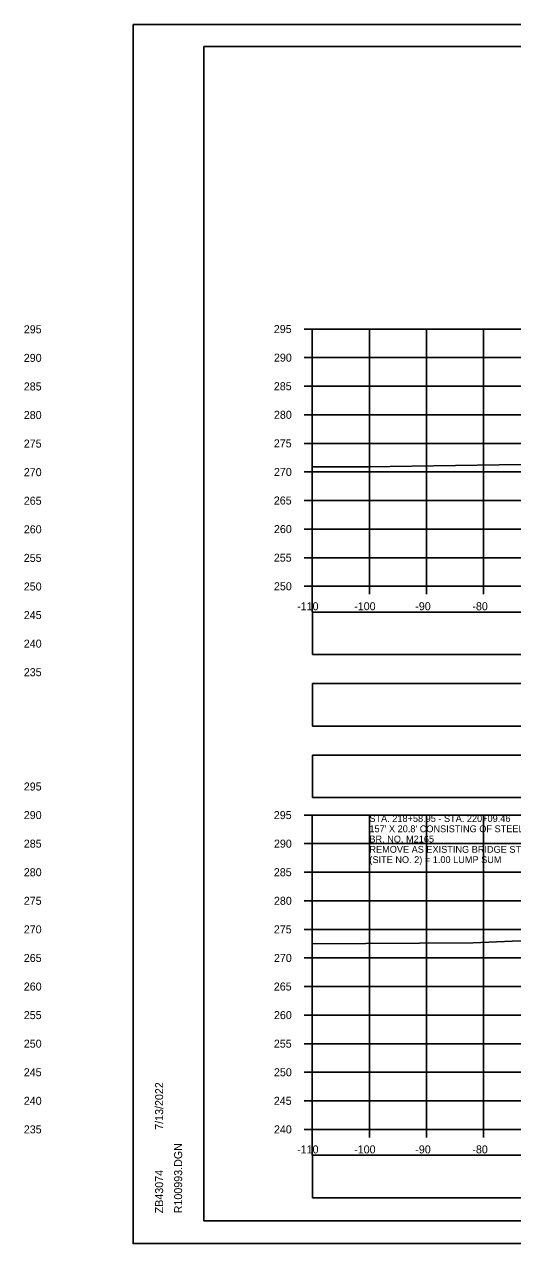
# Model space of a CAD drawing. Extents: x 4667 to 1632277, y -2100 to 724501.
# Drawn here: x 5616.7 to 5702.3, y -897.1 to -683.7 of the extents above; entities that cross this region are included whole.
import ezdxf

# ---------------------------------------------------------------- set-up
doc = ezdxf.new("R2010")
doc.units = 0
for name, color, linetype in [('R_Axis', 7, 'Continuous'), ('R_Axis Annot', 7, 'Continuous'), ('R_Border', 7, 'Continuous'), ('R_Exist Surface', 7, 'Continuous'), ('R_Grid', 7, 'Continuous'), ('R_No Plot', 7, 'Continuous'), ('R_Proposed CofA', 7, 'Continuous'), ('R_Water Annot', 7, 'Continuous')]:
    doc.layers.add(name, color=color, linetype=linetype)

msp = doc.modelspace()

# ---------------------------------------------------------------- linework, layer by layer
at = {"layer": 'R_Axis'}
for p, q in [((5665.78, -737.05), (5667.18, -737.05)), ((5667.18, -782.05), (5667.18, -737.05)), ((5665.78, -742.05), (5667.18, -742.05)), ((5665.78, -747.05), (5667.18, -747.05)), ((5665.78, -752.05), (5667.18, -752.05)), ((5665.78, -757.05), (5667.18, -757.05)), ((5665.78, -762.05), (5667.18, -762.05)), ((5665.78, -767.05), (5667.18, -767.05)), ((5665.78, -772.05), (5667.18, -772.05)), ((5665.78, -777.05), (5667.18, -777.05)), ((5665.78, -782.05), (5667.18, -782.05)), ((5667.18, -782.05), (5947.18, -782.05)), ((5667.18, -783.45), (5667.18, -782.05)), ((5677.18, -783.45), (5677.18, -782.05)), ((5687.18, -783.45), (5687.18, -782.05)), ((5697.18, -783.45), (5697.18, -782.05)), ((5665.78, -822.09), (5667.18, -822.09)), ((5667.18, -877.09), (5667.18, -822.09)), ((5665.78, -827.09), (5667.18, -827.09)), ((5665.78, -832.09), (5667.18, -832.09)), ((5665.78, -837.09), (5667.18, -837.09)), ((5665.78, -842.09), (5667.18, -842.09)), ((5665.78, -847.09), (5667.18, -847.09)), ((5665.78, -852.09), (5667.18, -852.09)), ((5665.78, -857.09), (5667.18, -857.09)), ((5665.78, -862.09), (5667.18, -862.09)), ((5665.78, -867.09), (5667.18, -867.09)), ((5665.78, -872.09), (5667.18, -872.09)), ((5665.78, -877.09), (5667.18, -877.09)), ((5667.18, -877.09), (5947.18, -877.09)), ((5667.18, -878.49), (5667.18, -877.09)), ((5677.18, -878.49), (5677.18, -877.09)), ((5687.18, -878.49), (5687.18, -877.09)), ((5697.18, -878.49), (5697.18, -877.09))]:
    msp.add_line(p, q, dxfattribs=at)
at = {"layer": 'R_Border'}
for p, q in [((5648.18, -687.63), (5964.36, -687.63)), ((5648.18, -893.09), (5648.18, -687.63)), ((5648.18, -893.09), (5648.18, -893.09)), ((5964.36, -893.09), (5648.18, -893.09))]:
    msp.add_line(p, q, dxfattribs=at)
at = {"layer": 'R_Exist Surface'}
for points in [[(5667.18, -761.13), (5676.98, -761.17), (5707.56, -760.67), (5710.87, -760.98), (5719.67, -761.47), (5723.42, -761.45), (5752.25, -761.46), (5757.35, -761.47), (5761.83, -761.45), (5777.88, -761.54), (5802.2, -761.33), (5811.85, -761.25), (5825.32, -760.96), (5834.92, -760.78), (5858.55, -759.92)], [(5667.18, -844.62), (5695.37, -844.47), (5702.19, -844.15), (5706.1, -844.11)]]:
    msp.add_lwpolyline(points, dxfattribs=at)
at = {"layer": 'R_Grid'}
for p, q in [((5667.18, -737.05), (5947.18, -737.05)), ((5667.18, -782.05), (5667.18, -737.05)), ((5677.18, -782.05), (5677.18, -737.05)), ((5687.18, -782.05), (5687.18, -737.05)), ((5697.18, -782.05), (5697.18, -737.05)), ((5667.18, -742.05), (5947.18, -742.05)), ((5667.18, -747.05), (5947.18, -747.05)), ((5667.18, -752.05), (5947.18, -752.05)), ((5667.18, -757.05), (5947.18, -757.05)), ((5667.18, -762.05), (5947.18, -762.05)), ((5667.18, -767.05), (5947.18, -767.05)), ((5667.18, -772.05), (5947.18, -772.05)), ((5667.18, -777.05), (5947.18, -777.05)), ((5667.18, -782.05), (5947.18, -782.05)), ((5667.18, -822.09), (5947.18, -822.09)), ((5667.18, -877.09), (5667.18, -822.09)), ((5677.18, -877.09), (5677.18, -822.09)), ((5687.18, -877.09), (5687.18, -822.09)), ((5697.18, -877.09), (5697.18, -822.09)), ((5667.18, -827.09), (5947.18, -827.09)), ((5667.18, -832.09), (5947.18, -832.09)), ((5667.18, -837.09), (5947.18, -837.09)), ((5667.18, -842.09), (5947.18, -842.09)), ((5667.18, -847.09), (5947.18, -847.09)), ((5667.18, -852.09), (5947.18, -852.09)), ((5667.18, -857.09), (5947.18, -857.09)), ((5667.18, -862.09), (5947.18, -862.09)), ((5667.18, -867.09), (5947.18, -867.09)), ((5667.18, -872.09), (5947.18, -872.09)), ((5667.18, -877.09), (5947.18, -877.09))]:
    msp.add_line(p, q, dxfattribs=at)
at = {"layer": 'R_No Plot'}
for p, q in [((5635.78, -683.74), (5969.12, -683.74)), ((5667.18, -783.45), (5667.18, -786.52)), ((5667.18, -878.49), (5667.18, -881.57)), ((5635.78, -897.07), (5969.12, -897.07))]:
    msp.add_line(p, q, dxfattribs=at)
for points in [[(5635.78, -683.74), (5969.12, -683.74), (5969.12, -897.08), (5635.78, -897.08)], [(5882.1, -687.63), (5901.72, -687.63), (5901.72, -697.51), (5917.84, -697.51), (5941.04, -697.51), (5941.04, -721.84), (5964.36, -721.84), (5964.36, -893.09), (5648.18, -893.09), (5648.18, -687.63)]]:
    msp.add_lwpolyline(points, close=True, dxfattribs=at)
at = {"layer": 'R_Proposed CofA'}
for points in [[(5667.23, -793.99), (5947.13, -793.99), (5947.13, -786.57), (5667.23, -786.57)], [(5667.23, -806.51), (5947.13, -806.51), (5947.13, -799.09), (5667.23, -799.09)], [(5667.23, -819.04), (5947.13, -819.04), (5947.13, -811.62), (5667.23, -811.62)], [(5667.23, -889.04), (5947.13, -889.04), (5947.13, -881.62), (5667.23, -881.62)]]:
    msp.add_lwpolyline(points, close=True, dxfattribs=at)

# ---------------------------------------------------------------- texts
at = {"layer": 'R_Axis Annot'}
for s, p in [('295', (5616.64, -737.79)), ('295', (5660.44, -737.75)), ('290', (5616.64, -742.79)), ('290', (5660.46, -742.75)), ('285', (5616.64, -747.79)), ('285', (5660.44, -747.75)), ('280', (5616.64, -752.79)), ('280', (5660.46, -752.75)), ('275', (5616.64, -757.79)), ('275', (5660.44, -757.75)), ('270', (5616.64, -762.79)), ('270', (5660.46, -762.75)), ('265', (5616.64, -767.79)), ('265', (5660.44, -767.75)), ('260', (5616.64, -772.79)), ('260', (5660.46, -772.75)), ('255', (5616.64, -777.79)), ('255', (5660.44, -777.75)), ('250', (5616.64, -782.79)), ('250', (5660.46, -782.75)), ('-110', (5664.52, -786.25)), ('-100', (5674.52, -786.25)), ('-90', (5685.22, -786.25)), ('-80', (5695.22, -786.25)), ('245', (5616.64, -787.79)), ('240', (5616.64, -792.79)), ('235', (5616.64, -797.79)), ('295', (5616.64, -817.79)), ('290', (5616.64, -822.79)), ('295', (5660.44, -822.79)), ('285', (5616.64, -827.79)), ('290', (5660.46, -827.79)), ('280', (5616.64, -832.79)), ('285', (5660.44, -832.79)), ('275', (5616.64, -837.79)), ('280', (5660.46, -837.79)), ('270', (5616.64, -842.79)), ('275', (5660.44, -842.79)), ('265', (5616.64, -847.79)), ('270', (5660.46, -847.79)), ('260', (5616.64, -852.79)), ('265', (5660.44, -852.79)), ('255', (5616.64, -857.79)), ('260', (5660.46, -857.79)), ('250', (5616.64, -862.79)), ('255', (5660.44, -862.79)), ('245', (5616.64, -867.79)), ('250', (5660.46, -867.79)), ('240', (5616.64, -872.79)), ('245', (5660.44, -872.79)), ('235', (5616.64, -877.79)), ('240', (5660.46, -877.79)), ('-110', (5664.52, -881.29)), ('-100', (5674.52, -881.29)), ('-90', (5685.22, -881.29)), ('-80', (5695.22, -881.29))]:
    msp.add_text(s, height=1.4, dxfattribs=at).set_placement(p)
at = {"layer": 'R_Border'}
for s, p in [('7/13/2022', (5641.05, -877.16)), ('R100993.DGN', (5644.38, -891.77)), ('ZB43074', (5641.05, -891.77))]:
    msp.add_text(s, height=1.4, rotation=90, dxfattribs=at).set_placement(p)
at = {"layer": 'R_Water Annot'}
for s, p in [('STA. 218+58.95 - STA. 220+09.46', (5677.18, -823.29)), ("157' X 20.8' CONSISTING OF STEEL PONY TRUSS SPAN", (5677.18, -825.09)), ('BR. NO. M2165', (5677.18, -826.89)), ('REMOVE AS EXISTING BRIDGE STRUCTURE', (5677.18, -828.69)), ('(SITE NO. 2) = 1.00 LUMP SUM', (5677.18, -830.49))]:
    msp.add_text(s, height=1.2, dxfattribs=at).set_placement(p)

doc.saveas('drawing.dxf')
